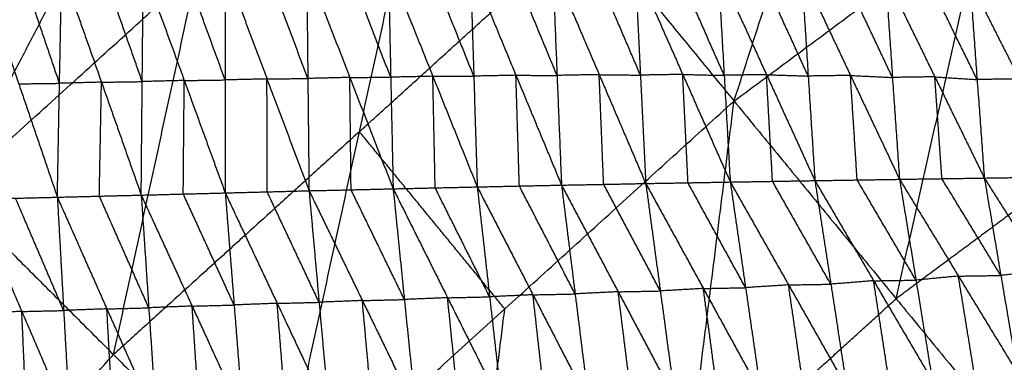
# Model space of a CAD drawing. Header units: millimetres. Extents: x -106 to 110, y -96 to 120.
# Tile 372 of 656: x -58.72 to -46.08, y 71.19 to 75.59. Entities that reach past the tile are written whole.
import ezdxf

# ---------------------------------------------------------------- set-up
doc = ezdxf.new("R2010")
doc.units = ezdxf.units.MM
doc.header["$MEASUREMENT"] = 0
doc.layers.add('Default', color=7, linetype='Continuous', true_color=0x000000)

msp = doc.modelspace()

# ---------------------------------------------------------------- linework, layer by layer
at = {"layer": 'Default'}
for points in [[(-49.549, 74.547, 5.589), (-47.993, 79.361, 6.271), (-46.437, 84.175, 6.953)], [(-59.599, 73.373, 6.953), (-57.458, 77.474, 7.449), (-55.317, 81.575, 7.944)], [(-49.549, 74.547, 5.589), (-46.358, 76.914, 5.589), (-43.166, 79.281, 5.589)], [(-59.599, 73.373, 6.953), (-56.441, 76.236, 6.953), (-53.283, 79.098, 6.953)], [(-55.436, 69.211, 5.589), (-54.36, 74.154, 6.271), (-53.283, 79.098, 6.953)], [(-53.283, 79.098, 6.953), (-51.416, 76.823, 6.271), (-49.549, 74.547, 5.589)], [(-60.732, 74.507, 7.449), (-59.662, 76.557, 7.697), (-58.591, 78.608, 7.944)], [(-57.458, 77.474, 7.449), (-59.095, 75.991, 7.449), (-60.732, 74.507, 7.449)], [(-47.467, 72.01, 5.132), (-46.912, 74.462, 5.36), (-46.358, 76.914, 5.589)], [(-54.36, 74.154, 6.271), (-52.888, 75.488, 6.271), (-51.416, 76.823, 6.271)], [(-57.149, 74.797, 0.758), (-57.404, 75.521, 0.884), (-57.659, 76.245, 1.01)], [(-57.162, 73.34, 0.614), (-57.149, 74.797, 0.758), (-57.135, 76.253, 0.901)], [(-57.135, 76.253, 0.901), (-56.609, 74.811, 0.658), (-56.083, 73.368, 0.416)], [(-56.084, 74.818, 0.553), (-56.348, 75.539, 0.674), (-56.611, 76.26, 0.796)], [(-56.086, 76.267, 0.69), (-56.084, 74.818, 0.553), (-56.083, 73.368, 0.416)], [(-56.086, 76.267, 0.69), (-55.547, 74.831, 0.459), (-55.007, 73.396, 0.229)], [(-55.022, 74.837, 0.359), (-55.292, 75.555, 0.474), (-55.562, 76.272, 0.59)], [(-55.038, 76.278, 0.489), (-55.022, 74.837, 0.359), (-55.007, 73.396, 0.229)], [(-55.038, 76.278, 0.489), (-54.483, 74.85, 0.271), (-53.927, 73.421, 0.053)], [(-53.958, 74.853, 0.177), (-54.235, 75.568, 0.286), (-54.513, 76.282, 0.395)], [(-53.988, 76.286, 0.3), (-53.958, 74.853, 0.177), (-53.927, 73.421, 0.053)], [(-53.988, 76.286, 0.3), (-53.417, 74.865, 0.097), (-52.847, 73.445, -0.107)], [(-52.891, 74.867, 0.009), (-53.176, 75.577, 0.11), (-53.461, 76.287, 0.212)], [(-52.935, 76.288, 0.124), (-52.891, 74.867, 0.009), (-52.847, 73.445, -0.107)], [(-52.935, 76.288, 0.124), (-52.35, 74.878, -0.063), (-51.765, 73.468, -0.251)], [(-51.822, 74.876, -0.143), (-52.114, 75.581, -0.049), (-52.407, 76.286, 0.044)], [(-51.879, 76.284, -0.035), (-51.822, 74.876, -0.143), (-51.765, 73.468, -0.251)], [(-51.879, 76.284, -0.035), (-51.281, 74.886, -0.205), (-50.683, 73.489, -0.375)], [(-50.751, 74.88, -0.276), (-51.05, 75.578, -0.191), (-51.349, 76.277, -0.106)], [(-50.819, 76.271, -0.177), (-50.751, 74.88, -0.276), (-50.683, 73.489, -0.375)], [(-50.819, 76.271, -0.177), (-50.208, 74.889, -0.327), (-49.598, 73.508, -0.477)], [(-49.676, 74.877, -0.387), (-49.981, 75.568, -0.312), (-50.286, 76.259, -0.237)], [(-49.754, 76.247, -0.297), (-49.676, 74.877, -0.387), (-49.598, 73.508, -0.477)], [(-49.754, 76.247, -0.297), (-49.132, 74.886, -0.427), (-48.511, 73.526, -0.557)], [(-59.23, 76.224, 1.344), (-58.734, 74.768, 1.083), (-58.239, 73.313, 0.822)], [(-58.211, 74.775, 0.971), (-58.459, 75.503, 1.101), (-58.706, 76.231, 1.232)], [(-58.239, 73.313, 0.822), (-58.211, 74.775, 0.971), (-58.183, 76.238, 1.12)], [(-58.183, 76.238, 1.12), (-57.672, 74.789, 0.867), (-57.162, 73.34, 0.614)], [(-57.518, 71.292, 6.271), (-56.979, 73.764, 6.612), (-56.441, 76.236, 6.953)], [(-48.597, 74.868, -0.476), (-48.908, 75.548, -0.411), (-49.218, 76.228, -0.346)], [(-48.683, 76.21, -0.395), (-48.597, 74.868, -0.476), (-48.511, 73.526, -0.557)], [(-48.683, 76.21, -0.395), (-48.054, 74.876, -0.504), (-47.424, 73.543, -0.613)], [(-47.515, 74.85, -0.541), (-47.83, 75.517, -0.487), (-48.145, 76.184, -0.433)], [(-47.606, 76.158, -0.47), (-47.515, 74.85, -0.541), (-47.424, 73.543, -0.613)], [(-47.606, 76.158, -0.47), (-46.971, 74.858, -0.557), (-46.335, 73.559, -0.645)], [(-46.428, 74.823, -0.584), (-46.746, 75.473, -0.54), (-47.064, 76.123, -0.497)], [(-46.521, 76.087, -0.523), (-46.428, 74.823, -0.584), (-46.335, 73.559, -0.645)], [(-46.521, 76.087, -0.523), (-45.886, 74.831, -0.589), (-45.25, 73.574, -0.654)], [(-54.483, 74.85, 0.271), (-54.22, 74.852, 0.224), (-53.958, 74.853, 0.177)], [(-53.417, 74.865, 0.097), (-53.687, 74.859, 0.137), (-53.958, 74.853, 0.177)], [(-53.417, 74.865, 0.097), (-53.154, 74.866, 0.053), (-52.891, 74.867, 0.009)], [(-53.387, 73.433, -0.027), (-53.402, 74.149, 0.035), (-53.417, 74.865, 0.097)], [(-52.35, 74.878, -0.063), (-52.62, 74.872, -0.027), (-52.891, 74.867, 0.009)], [(-52.306, 73.457, -0.179), (-52.328, 74.167, -0.121), (-52.35, 74.878, -0.063)], [(-52.35, 74.878, -0.063), (-52.086, 74.877, -0.103), (-51.822, 74.876, -0.143)], [(-51.281, 74.886, -0.205), (-51.551, 74.881, -0.174), (-51.822, 74.876, -0.143)], [(-51.224, 73.478, -0.313), (-51.252, 74.182, -0.259), (-51.281, 74.886, -0.205)], [(-51.281, 74.886, -0.205), (-51.016, 74.883, -0.24), (-50.751, 74.88, -0.276)], [(-50.208, 74.889, -0.327), (-50.48, 74.884, -0.301), (-50.751, 74.88, -0.276)], [(-50.14, 73.498, -0.426), (-50.174, 74.194, -0.377), (-50.208, 74.889, -0.327)], [(-50.208, 74.889, -0.327), (-49.942, 74.883, -0.357), (-49.676, 74.877, -0.387)], [(-49.132, 74.886, -0.427), (-49.404, 74.882, -0.407), (-49.676, 74.877, -0.387)], [(-49.055, 73.517, -0.517), (-49.094, 74.201, -0.472), (-49.132, 74.886, -0.427)], [(-49.132, 74.886, -0.427), (-48.865, 74.877, -0.452), (-48.597, 74.868, -0.476)], [(-48.054, 74.876, -0.504), (-48.325, 74.872, -0.49), (-48.597, 74.868, -0.476)], [(-47.968, 73.534, -0.585), (-48.011, 74.205, -0.544), (-48.054, 74.876, -0.504)], [(-48.054, 74.876, -0.504), (-47.784, 74.863, -0.523), (-47.515, 74.85, -0.541)], [(-46.971, 74.858, -0.557), (-47.243, 74.854, -0.549), (-47.515, 74.85, -0.541)], [(-46.88, 73.551, -0.629), (-46.925, 74.205, -0.593), (-46.971, 74.858, -0.557)], [(-46.971, 74.858, -0.557), (-46.699, 74.841, -0.571), (-46.428, 74.823, -0.584)], [(-58.734, 74.768, 1.083), (-58.473, 74.772, 1.027), (-58.211, 74.775, 0.971)], [(-57.672, 74.789, 0.867), (-57.942, 74.782, 0.919), (-58.211, 74.775, 0.971)], [(-57.7, 73.327, 0.718), (-57.686, 74.058, 0.793), (-57.672, 74.789, 0.867)], [(-57.672, 74.789, 0.867), (-57.411, 74.793, 0.812), (-57.149, 74.797, 0.758)], [(-56.609, 74.811, 0.658), (-56.879, 74.804, 0.708), (-57.149, 74.797, 0.758)], [(-56.622, 73.354, 0.515), (-56.616, 74.083, 0.587), (-56.609, 74.811, 0.658)], [(-56.609, 74.811, 0.658), (-56.347, 74.814, 0.606), (-56.084, 74.818, 0.553)], [(-55.547, 74.831, 0.459), (-55.816, 74.824, 0.506), (-56.084, 74.818, 0.553)], [(-55.547, 74.831, 0.459), (-55.285, 74.834, 0.409), (-55.022, 74.837, 0.359)], [(-55.545, 73.382, 0.322), (-55.546, 74.107, 0.391), (-55.547, 74.831, 0.459)], [(-54.483, 74.85, 0.271), (-54.753, 74.843, 0.315), (-55.022, 74.837, 0.359)], [(-54.467, 73.408, 0.141), (-54.475, 74.129, 0.206), (-54.483, 74.85, 0.271)], [(-45.886, 74.831, -0.589), (-46.157, 74.827, -0.586), (-46.428, 74.823, -0.584)], [(-55.436, 69.211, 5.589), (-52.493, 71.879, 5.589), (-49.549, 74.547, 5.589)], [(-50.795, 64.57, 4.676), (-50.172, 69.558, 5.132), (-49.549, 74.547, 5.589)], [(-49.549, 74.547, 5.589), (-47.467, 72.01, 5.132), (-45.385, 69.473, 4.676)], [(-44.275, 74.377, 5.132), (-45.871, 73.194, 5.132), (-47.467, 72.01, 5.132)], [(-54.36, 74.154, 6.271), (-55.939, 72.723, 6.271), (-57.518, 71.292, 6.271)], [(-52.493, 71.879, 5.589), (-53.426, 73.017, 5.93), (-54.36, 74.154, 6.271)], [(-52.847, 73.445, -0.107), (-52.306, 73.457, -0.179), (-51.765, 73.468, -0.251)], [(-51.765, 73.468, -0.251), (-51.224, 73.478, -0.313), (-50.683, 73.489, -0.375)], [(-51.765, 73.468, -0.251), (-51.59, 72.071, 0.015), (-51.416, 70.674, 0.281)], [(-51.765, 73.468, -0.251), (-51.037, 72.099, -0.041), (-50.31, 70.73, 0.168)], [(-50.496, 72.109, -0.103), (-50.86, 72.794, -0.208), (-51.224, 73.478, -0.313)], [(-50.683, 73.489, -0.375), (-50.14, 73.498, -0.426), (-49.598, 73.508, -0.477)], [(-50.683, 73.489, -0.375), (-50.496, 72.109, -0.103), (-50.31, 70.73, 0.168)], [(-50.683, 73.489, -0.375), (-49.943, 72.141, -0.151), (-49.204, 70.793, 0.073)], [(-49.401, 72.151, -0.202), (-49.771, 72.824, -0.314), (-50.14, 73.498, -0.426)], [(-49.598, 73.508, -0.477), (-49.055, 73.517, -0.517), (-48.511, 73.526, -0.557)], [(-49.598, 73.508, -0.477), (-49.401, 72.151, -0.202), (-49.204, 70.793, 0.073)], [(-49.598, 73.508, -0.477), (-48.849, 72.187, -0.24), (-48.101, 70.867, -0.003)], [(-48.306, 72.196, -0.28), (-48.68, 72.856, -0.398), (-49.055, 73.517, -0.517)], [(-48.511, 73.526, -0.557), (-47.968, 73.534, -0.585), (-47.424, 73.543, -0.613)], [(-48.511, 73.526, -0.557), (-48.306, 72.196, -0.28), (-48.101, 70.867, -0.003)], [(-48.511, 73.526, -0.557), (-47.757, 72.24, -0.308), (-47.002, 70.954, -0.059)], [(-47.213, 72.248, -0.336), (-47.59, 72.891, -0.46), (-47.968, 73.534, -0.585)], [(-47.424, 73.543, -0.613), (-46.88, 73.551, -0.629), (-46.335, 73.559, -0.645)], [(-47.424, 73.543, -0.613), (-47.213, 72.248, -0.336), (-47.002, 70.954, -0.059)], [(-47.424, 73.543, -0.613), (-46.668, 72.3, -0.354), (-45.911, 71.058, -0.095)], [(-46.123, 72.308, -0.37), (-46.501, 72.93, -0.499), (-46.88, 73.551, -0.629)], [(-46.335, 73.559, -0.645), (-45.793, 73.567, -0.649), (-45.25, 73.574, -0.654)], [(-46.335, 73.559, -0.645), (-46.123, 72.308, -0.37), (-45.911, 71.058, -0.095)], [(-46.335, 73.559, -0.645), (-45.583, 72.371, -0.378), (-44.831, 71.182, -0.112)], [(-59.599, 73.373, 6.953), (-57.518, 71.292, 6.271), (-55.436, 69.211, 5.589)], [(-58.239, 73.313, 0.822), (-57.7, 73.327, 0.718), (-57.162, 73.34, 0.614)], [(-57.162, 73.34, 0.614), (-56.622, 73.354, 0.515), (-56.083, 73.368, 0.416)], [(-57.162, 73.34, 0.614), (-57.065, 71.893, 0.844), (-56.968, 70.445, 1.075)], [(-57.162, 73.34, 0.614), (-56.508, 71.915, 0.752), (-55.855, 70.489, 0.89)], [(-55.969, 71.929, 0.653), (-56.295, 72.641, 0.584), (-56.622, 73.354, 0.515)], [(-56.083, 73.368, 0.416), (-55.545, 73.382, 0.322), (-55.007, 73.396, 0.229)], [(-56.083, 73.368, 0.416), (-55.969, 71.929, 0.653), (-55.855, 70.489, 0.89)], [(-56.083, 73.368, 0.416), (-55.416, 71.95, 0.567), (-54.749, 70.532, 0.718)], [(-54.878, 71.964, 0.473), (-55.211, 72.673, 0.398), (-55.545, 73.382, 0.322)], [(-55.007, 73.396, 0.229), (-54.467, 73.408, 0.141), (-53.927, 73.421, 0.053)], [(-55.007, 73.396, 0.229), (-54.878, 71.964, 0.473), (-54.749, 70.532, 0.718)], [(-55.007, 73.396, 0.229), (-54.322, 71.986, 0.393), (-53.638, 70.577, 0.558)], [(-53.783, 71.999, 0.306), (-54.125, 72.704, 0.223), (-54.467, 73.408, 0.141)], [(-53.927, 73.421, 0.053), (-53.387, 73.433, -0.027), (-52.847, 73.445, -0.107)], [(-53.927, 73.421, 0.053), (-53.783, 71.999, 0.306), (-53.638, 70.577, 0.558)], [(-53.927, 73.421, 0.053), (-53.228, 72.022, 0.233), (-52.528, 70.623, 0.412)], [(-52.688, 72.034, 0.153), (-53.037, 72.734, 0.063), (-53.387, 73.433, -0.027)], [(-52.847, 73.445, -0.107), (-52.688, 72.034, 0.153), (-52.528, 70.623, 0.412)], [(-52.847, 73.445, -0.107), (-52.131, 72.06, 0.087), (-51.416, 70.674, 0.281)], [(-51.59, 72.071, 0.015), (-51.948, 72.764, -0.082), (-52.306, 73.457, -0.179)], [(-59.314, 73.287, 1.037), (-58.776, 73.3, 0.93), (-58.239, 73.313, 0.822)], [(-59.314, 73.287, 1.037), (-58.695, 71.846, 1.153), (-58.077, 70.404, 1.269)], [(-58.158, 71.858, 1.046), (-58.467, 72.579, 0.988), (-58.776, 73.3, 0.93)], [(-58.239, 73.313, 0.822), (-58.158, 71.858, 1.046), (-58.077, 70.404, 1.269)], [(-58.239, 73.313, 0.822), (-57.603, 71.879, 0.948), (-56.968, 70.445, 1.075)], [(-57.065, 71.893, 0.844), (-57.382, 72.61, 0.781), (-57.7, 73.327, 0.718)], [(-45.583, 72.371, -0.378), (-45.853, 72.339, -0.374), (-46.123, 72.308, -0.37)], [(-47.757, 72.24, -0.308), (-48.031, 72.218, -0.294), (-48.306, 72.196, -0.28)], [(-47.757, 72.24, -0.308), (-47.485, 72.244, -0.322), (-47.213, 72.248, -0.336)], [(-47.552, 70.91, -0.031), (-47.654, 71.575, -0.169), (-47.757, 72.24, -0.308)], [(-46.668, 72.3, -0.354), (-46.94, 72.274, -0.345), (-47.213, 72.248, -0.336)], [(-46.668, 72.3, -0.354), (-46.395, 72.304, -0.362), (-46.123, 72.308, -0.37)], [(-46.457, 71.006, -0.077), (-46.562, 71.653, -0.215), (-46.668, 72.3, -0.354)], [(-51.037, 72.099, -0.041), (-51.314, 72.085, -0.013), (-51.59, 72.071, 0.015)], [(-51.037, 72.099, -0.041), (-50.767, 72.104, -0.072), (-50.496, 72.109, -0.103)], [(-50.863, 70.702, 0.225), (-50.95, 71.4, 0.092), (-51.037, 72.099, -0.041)], [(-49.943, 72.141, -0.151), (-50.22, 72.125, -0.127), (-50.496, 72.109, -0.103)], [(-49.943, 72.141, -0.151), (-49.672, 72.146, -0.176), (-49.401, 72.151, -0.202)], [(-49.757, 70.762, 0.121), (-49.85, 71.451, -0.015), (-49.943, 72.141, -0.151)], [(-48.849, 72.187, -0.24), (-49.125, 72.169, -0.221), (-49.401, 72.151, -0.202)], [(-48.849, 72.187, -0.24), (-48.578, 72.192, -0.26), (-48.306, 72.196, -0.28)], [(-48.652, 70.83, 0.035), (-48.751, 71.509, -0.102), (-48.849, 72.187, -0.24)], [(-55.416, 71.95, 0.567), (-55.692, 71.94, 0.61), (-55.969, 71.929, 0.653)], [(-55.416, 71.95, 0.567), (-55.147, 71.957, 0.52), (-54.878, 71.964, 0.473)], [(-55.302, 70.511, 0.804), (-55.359, 71.231, 0.685), (-55.416, 71.95, 0.567)], [(-54.322, 71.986, 0.393), (-54.6, 71.975, 0.433), (-54.878, 71.964, 0.473)], [(-54.322, 71.986, 0.393), (-54.053, 71.993, 0.35), (-53.783, 71.999, 0.306)], [(-54.193, 70.555, 0.638), (-54.258, 71.27, 0.516), (-54.322, 71.986, 0.393)], [(-53.228, 72.022, 0.233), (-53.505, 72.011, 0.269), (-53.783, 71.999, 0.306)], [(-53.228, 72.022, 0.233), (-52.958, 72.028, 0.193), (-52.688, 72.034, 0.153)], [(-53.083, 70.6, 0.485), (-53.155, 71.311, 0.359), (-53.228, 72.022, 0.233)], [(-52.131, 72.06, 0.087), (-52.409, 72.047, 0.12), (-52.688, 72.034, 0.153)], [(-52.131, 72.06, 0.087), (-51.861, 72.065, 0.051), (-51.59, 72.071, 0.015)], [(-51.972, 70.648, 0.347), (-52.052, 71.354, 0.217), (-52.131, 72.06, 0.087)], [(-50.172, 69.558, 5.132), (-48.819, 70.784, 5.132), (-47.467, 72.01, 5.132)], [(-58.695, 71.846, 1.153), (-58.972, 71.836, 1.204), (-59.249, 71.826, 1.255)], [(-58.695, 71.846, 1.153), (-58.427, 71.852, 1.1), (-58.158, 71.858, 1.046)], [(-58.631, 70.384, 1.371), (-58.663, 71.115, 1.262), (-58.695, 71.846, 1.153)], [(-57.603, 71.879, 0.948), (-57.88, 71.869, 0.997), (-58.158, 71.858, 1.046)], [(-57.603, 71.879, 0.948), (-57.334, 71.886, 0.896), (-57.065, 71.893, 0.844)], [(-57.522, 70.424, 1.172), (-57.563, 71.152, 1.06), (-57.603, 71.879, 0.948)], [(-56.508, 71.915, 0.752), (-56.787, 71.904, 0.798), (-57.065, 71.893, 0.844)], [(-56.508, 71.915, 0.752), (-56.239, 71.922, 0.703), (-55.969, 71.929, 0.653)], [(-56.411, 70.467, 0.982), (-56.46, 71.191, 0.867), (-56.508, 71.915, 0.752)], [(-53.116, 66.89, 5.132), (-52.804, 69.385, 5.36), (-52.493, 71.879, 5.589)], [(-60.186, 68.348, 6.271), (-58.852, 69.82, 6.271), (-57.518, 71.292, 6.271)]]:
    msp.add_open_spline(points, degree=2, dxfattribs=at)

doc.saveas('drawing.dxf')
